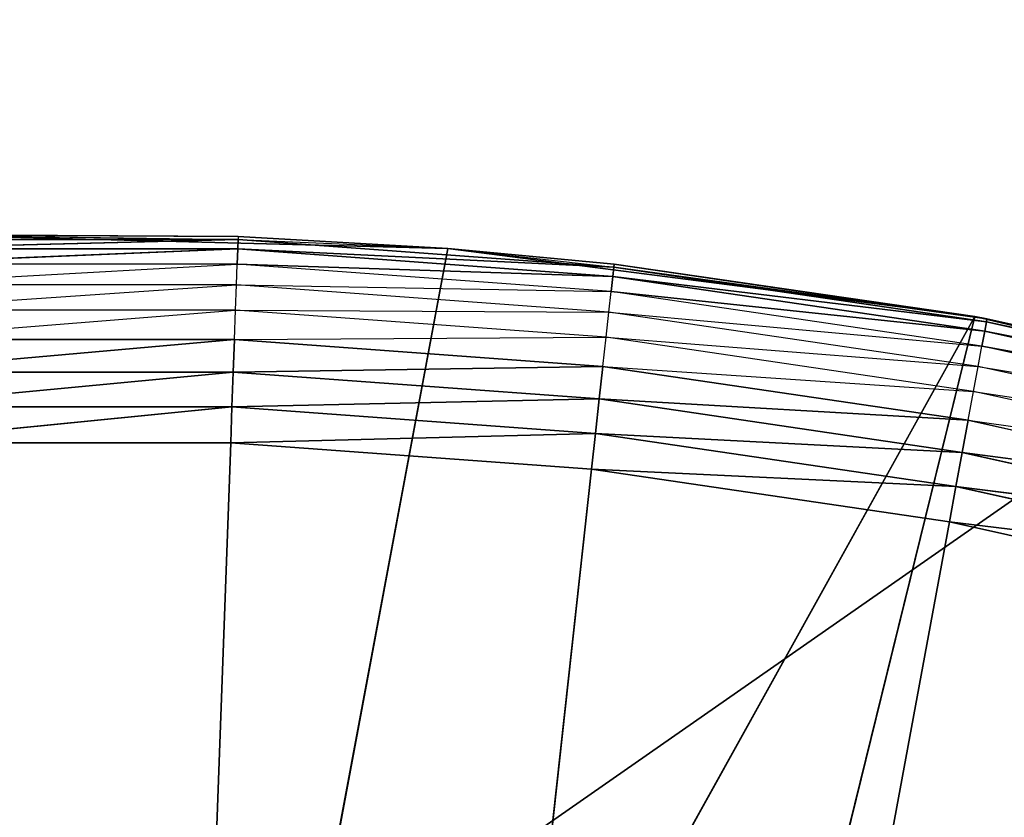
# Model space of a CAD drawing. Header units: centimetres. Extents: x 0.1 to 22.3, y 0.1 to 22.3.
# Tile 582 of 632: x 20.7846 to 20.88, y 21.2092 to 21.2865. Entities that reach past the tile are written whole.
import ezdxf

# ---------------------------------------------------------------- set-up
doc = ezdxf.new("R2010")
doc.units = ezdxf.units.CM
doc.header["$LTSCALE"] = 2.54
doc.layers.get('0').update_dxf_attribs({"true_color": 0xff5454})

# ---------------------------------------------------------------- blocks, each defined once
blk = doc.blocks.new('Kosz na _mieci DELLA.STL')
at = {"color": 0}
for p, q in [((18.837474, 19.8158, 47.35), (22.137474, 22.1158, 47.35)), ((18.837474, 19.8158, 47.35), (22.137474, 22.1158, 47.35)), ((18.837474, 19.8158, 47.25), (22.137474, 22.1158, 47.25)), ((18.837474, 19.8158, 47.25), (22.137474, 22.1158, 47.25)), ((20.7746, 21.265634, 15.75), (20.805736, 21.265466, 15.57)), ((20.805736, 21.265466, 15.57), (20.7746, 21.265634, 15.57)), ((20.7746, 21.265634, 15.75), (20.805736, 21.265466, 15.57)), ((20.7746, 21.265634, 15.75), (20.826062, 21.26431, 15.75)), ((20.7746, 21.265634, 15.75), (20.826062, 21.26431, 15.75)), ((20.7746, 21.265634, 15.57), (20.805725, 21.265163, 15.566527)), ((20.805725, 21.265163, 15.566527), (20.769225, 21.265163, 15.566527)), ((20.805725, 21.265163, 15.566527), (20.769225, 21.265163, 15.566527)), ((20.769258, 21.264262, 15.563159), (20.805725, 21.265163, 15.566527)), ((20.769258, 21.264262, 15.563159), (20.805725, 21.265163, 15.566527)), ((20.805692, 21.264262, 15.563159), (20.805725, 21.265163, 15.566527)), ((20.805692, 21.264262, 15.563159), (20.805725, 21.265163, 15.566527)), ((20.805736, 21.265466, 15.57), (20.805725, 21.265163, 15.566527)), ((20.842126, 21.262498, 15.566527), (20.805725, 21.265163, 15.566527)), ((20.805725, 21.265163, 15.566527), (20.826062, 21.26431, 15.57)), ((20.842126, 21.262498, 15.566527), (20.805725, 21.265163, 15.566527)), ((20.826062, 21.26431, 15.75), (20.805736, 21.265466, 15.57)), ((20.826062, 21.26431, 15.75), (20.805736, 21.265466, 15.57)), ((20.826062, 21.26431, 15.57), (20.805736, 21.265466, 15.57)), ((20.805692, 21.264262, 15.563159), (20.769258, 21.264262, 15.563159)), ((20.805692, 21.264262, 15.563159), (20.769258, 21.264262, 15.563159)), ((20.769312, 21.26279, 15.560001), (20.805692, 21.264262, 15.563159)), ((20.769312, 21.26279, 15.560001), (20.805692, 21.264262, 15.563159)), ((20.826062, 21.26431, 15.75), (20.798253, 21.115634, 15.75)), ((20.826062, 21.26431, 15.75), (20.798253, 21.115634, 15.75)), ((20.805638, 21.26279, 15.560001), (20.805692, 21.264262, 15.563159)), ((20.805638, 21.26279, 15.560001), (20.805692, 21.264262, 15.563159)), ((20.842029, 21.261603, 15.563159), (20.805692, 21.264262, 15.563159)), ((20.805692, 21.264262, 15.563159), (20.842126, 21.262498, 15.566527)), ((20.805692, 21.264262, 15.563159), (20.842126, 21.262498, 15.566527)), ((20.842029, 21.261603, 15.563159), (20.805692, 21.264262, 15.563159)), ((20.84216, 21.262801, 15.57), (20.826062, 21.26431, 15.75)), ((20.826062, 21.26431, 15.75), (20.877115, 21.2577, 15.75)), ((20.826062, 21.26431, 15.75), (20.826062, 21.26431, 15.57)), ((20.826062, 21.26431, 15.75), (20.826062, 21.26431, 15.57)), ((20.84216, 21.262801, 15.57), (20.826062, 21.26431, 15.75)), ((20.84216, 21.262801, 15.57), (20.826062, 21.26431, 15.57)), ((20.826062, 21.26431, 15.75), (20.877115, 21.2577, 15.75)), ((20.826062, 21.26431, 15.57), (20.842126, 21.262498, 15.566527)), ((20.805638, 21.26279, 15.560001), (20.769312, 21.26279, 15.560001)), ((20.769385, 21.260791, 15.557144), (20.805638, 21.26279, 15.560001)), ((20.805565, 21.260791, 15.557144), (20.805638, 21.26279, 15.560001)), ((20.841867, 21.260138, 15.560001), (20.805638, 21.26279, 15.560001)), ((20.805638, 21.26279, 15.560001), (20.842029, 21.261603, 15.563159)), ((20.805638, 21.26279, 15.560001), (20.842029, 21.261603, 15.563159)), ((20.84216, 21.262801, 15.57), (20.842126, 21.262498, 15.566527)), ((20.878293, 21.257483, 15.57), (20.84216, 21.262801, 15.57)), ((20.84216, 21.262801, 15.57), (20.877115, 21.2577, 15.75)), ((20.84216, 21.262801, 15.57), (20.877115, 21.2577, 15.75)), ((20.878293, 21.257483, 15.57), (20.84216, 21.262801, 15.57)), ((20.842029, 21.261603, 15.563159), (20.842126, 21.262498, 15.566527)), ((20.842029, 21.261603, 15.563159), (20.842126, 21.262498, 15.566527)), ((20.878293, 21.257483, 15.57), (20.842126, 21.262498, 15.566527)), ((20.878293, 21.257483, 15.57), (20.842126, 21.262498, 15.566527)), ((20.878238, 21.257185, 15.566527), (20.842126, 21.262498, 15.566527)), ((20.878238, 21.257185, 15.566527), (20.842126, 21.262498, 15.566527)), ((20.805565, 21.260791, 15.557144), (20.769385, 21.260791, 15.557144)), ((20.769475, 21.258328, 15.55468), (20.805565, 21.260791, 15.557144)), ((20.805475, 21.258328, 15.55468), (20.805565, 21.260791, 15.557144)), ((20.841649, 21.25815, 15.557144), (20.805565, 21.260791, 15.557144)), ((20.805565, 21.260791, 15.557144), (20.841867, 21.260138, 15.560001)), ((20.841867, 21.260138, 15.560001), (20.842029, 21.261603, 15.563159)), ((20.841867, 21.260138, 15.560001), (20.842029, 21.261603, 15.563159)), ((20.878075, 21.256297, 15.563159), (20.842029, 21.261603, 15.563159)), ((20.842029, 21.261603, 15.563159), (20.878238, 21.257185, 15.566527)), ((20.842029, 21.261603, 15.563159), (20.878238, 21.257185, 15.566527)), ((20.878075, 21.256297, 15.563159), (20.842029, 21.261603, 15.563159)), ((20.841649, 21.25815, 15.557144), (20.841867, 21.260138, 15.560001)), ((20.877806, 21.254849, 15.560001), (20.841867, 21.260138, 15.560001)), ((20.841867, 21.260138, 15.560001), (20.878075, 21.256297, 15.563159)), ((20.841867, 21.260138, 15.560001), (20.878075, 21.256297, 15.563159)), ((20.805475, 21.258328, 15.55468), (20.769475, 21.258328, 15.55468)), ((20.769579, 21.255473, 15.552679), (20.805475, 21.258328, 15.55468)), ((20.805371, 21.255473, 15.552679), (20.805475, 21.258328, 15.55468)), ((20.841379, 21.255699, 15.55468), (20.805475, 21.258328, 15.55468)), ((20.805475, 21.258328, 15.55468), (20.841649, 21.25815, 15.557144)), ((20.841379, 21.255699, 15.55468), (20.841649, 21.25815, 15.557144)), ((20.877443, 21.252882, 15.557144), (20.841649, 21.25815, 15.557144)), ((20.841649, 21.25815, 15.557144), (20.877806, 21.254849, 15.560001)), ((20.877115, 21.2577, 15.75), (20.798253, 21.115634, 15.75)), ((20.877115, 21.2577, 15.75), (20.798253, 21.115634, 15.75)), ((20.877115, 21.2577, 15.75), (20.841162, 21.111659, 15.75)), ((20.877115, 21.2577, 15.75), (20.841162, 21.111659, 15.75)), ((20.878293, 21.257483, 15.57), (20.877115, 21.2577, 15.75)), ((20.877115, 21.2577, 15.75), (20.927217, 21.245876, 15.75)), ((20.878293, 21.257483, 15.57), (20.877115, 21.2577, 15.75)), ((20.877115, 21.2577, 15.75), (20.927217, 21.245876, 15.75)), ((20.878075, 21.256297, 15.563159), (20.878238, 21.257185, 15.566527)), ((20.878075, 21.256297, 15.563159), (20.878238, 21.257185, 15.566527)), ((20.878293, 21.257483, 15.57), (20.878238, 21.257185, 15.566527)), ((20.878293, 21.257483, 15.57), (20.878238, 21.257185, 15.566527)), ((20.913942, 21.249542, 15.57), (20.878238, 21.257185, 15.566527)), ((20.913942, 21.249542, 15.57), (20.878238, 21.257185, 15.566527)), ((20.913864, 21.249248, 15.566527), (20.878238, 21.257185, 15.566527)), ((20.913864, 21.249248, 15.566527), (20.878238, 21.257185, 15.566527)), ((20.913942, 21.249542, 15.57), (20.878293, 21.257483, 15.57)), ((20.878293, 21.257483, 15.57), (20.927217, 21.245876, 15.75)), ((20.878293, 21.257483, 15.57), (20.927217, 21.245876, 15.75)), ((20.913942, 21.249542, 15.57), (20.878293, 21.257483, 15.57)), ((20.877806, 21.254849, 15.560001), (20.878075, 21.256297, 15.563159)), ((20.877806, 21.254849, 15.560001), (20.878075, 21.256297, 15.563159)), ((20.913637, 21.248375, 15.563159), (20.878075, 21.256297, 15.563159)), ((20.878075, 21.256297, 15.563159), (20.913864, 21.249248, 15.566527)), ((20.878075, 21.256297, 15.563159), (20.913864, 21.249248, 15.566527)), ((20.913637, 21.248375, 15.563159), (20.878075, 21.256297, 15.563159)), ((20.805371, 21.255473, 15.552679), (20.769579, 21.255473, 15.552679)), ((20.769695, 21.252316, 15.551205), (20.805371, 21.255473, 15.552679)), ((20.769695, 21.252316, 15.551205), (20.805371, 21.255473, 15.552679)), ((20.805255, 21.252316, 15.551205), (20.805371, 21.255473, 15.552679)), ((20.805255, 21.252316, 15.551205), (20.805371, 21.255473, 15.552679)), ((20.805371, 21.255473, 15.552679), (20.841379, 21.255699, 15.55468)), ((20.841066, 21.252861, 15.552679), (20.805371, 21.255473, 15.552679)), ((20.841066, 21.252861, 15.552679), (20.841379, 21.255699, 15.55468)), ((20.876996, 21.250458, 15.55468), (20.841379, 21.255699, 15.55468)), ((20.841379, 21.255699, 15.55468), (20.877443, 21.252882, 15.557144)), ((20.877443, 21.252882, 15.557144), (20.877806, 21.254849, 15.560001)), ((20.913263, 21.24695, 15.560001), (20.877806, 21.254849, 15.560001)), ((20.877806, 21.254849, 15.560001), (20.913637, 21.248375, 15.563159)), ((20.877806, 21.254849, 15.560001), (20.913637, 21.248375, 15.563159)), ((20.805255, 21.252316, 15.551205), (20.769695, 21.252316, 15.551205)), ((20.805255, 21.252316, 15.551205), (20.769695, 21.252316, 15.551205)), ((20.769817, 21.248952, 15.550304), (20.805255, 21.252316, 15.551205)), ((20.769817, 21.248952, 15.550304), (20.805255, 21.252316, 15.551205)), ((20.805132, 21.248952, 15.550304), (20.805255, 21.252316, 15.551205)), ((20.805132, 21.248952, 15.550304), (20.805255, 21.252316, 15.551205)), ((20.805255, 21.252316, 15.551205), (20.841066, 21.252861, 15.552679)), ((20.805255, 21.252316, 15.551205), (20.841066, 21.252861, 15.552679)), ((20.840721, 21.249721, 15.551205), (20.805255, 21.252316, 15.551205)), ((20.840721, 21.249721, 15.551205), (20.805255, 21.252316, 15.551205)), ((20.840721, 21.249721, 15.551205), (20.841066, 21.252861, 15.552679)), ((20.840721, 21.249721, 15.551205), (20.841066, 21.252861, 15.552679)), ((20.841066, 21.252861, 15.552679), (20.876996, 21.250458, 15.55468)), ((20.876477, 21.24765, 15.552679), (20.841066, 21.252861, 15.552679)), ((20.876996, 21.250458, 15.55468), (20.877443, 21.252882, 15.557144)), ((20.912758, 21.245015, 15.557144), (20.877443, 21.252882, 15.557144)), ((20.877443, 21.252882, 15.557144), (20.913263, 21.24695, 15.560001)), ((20.876477, 21.24765, 15.552679), (20.876996, 21.250458, 15.55468)), ((20.912134, 21.24263, 15.55468), (20.876996, 21.250458, 15.55468)), ((20.876996, 21.250458, 15.55468), (20.912758, 21.245015, 15.557144)), ((20.805132, 21.248952, 15.550304), (20.840721, 21.249721, 15.551205)), ((20.805132, 21.248952, 15.550304), (20.840721, 21.249721, 15.551205)), ((20.840353, 21.246373, 15.550304), (20.840721, 21.249721, 15.551205)), ((20.840353, 21.246373, 15.550304), (20.840721, 21.249721, 15.551205)), ((20.875903, 21.244543, 15.551205), (20.840721, 21.249721, 15.551205)), ((20.840721, 21.249721, 15.551205), (20.876477, 21.24765, 15.552679)), ((20.840721, 21.249721, 15.551205), (20.876477, 21.24765, 15.552679)), ((20.875903, 21.244543, 15.551205), (20.840721, 21.249721, 15.551205)), ((20.805132, 21.248952, 15.550304), (20.769817, 21.248952, 15.550304)), ((20.805132, 21.248952, 15.550304), (20.769817, 21.248952, 15.550304)), ((20.769945, 21.24548, 15.55), (20.805132, 21.248952, 15.550304)), ((20.769945, 21.24548, 15.55), (20.805132, 21.248952, 15.550304)), ((20.805005, 21.24548, 15.55), (20.805132, 21.248952, 15.550304)), ((20.805005, 21.24548, 15.55), (20.805132, 21.248952, 15.550304)), ((20.840353, 21.246373, 15.550304), (20.805132, 21.248952, 15.550304)), ((20.840353, 21.246373, 15.550304), (20.805132, 21.248952, 15.550304)), ((20.875903, 21.244543, 15.551205), (20.876477, 21.24765, 15.552679)), ((20.875903, 21.244543, 15.551205), (20.876477, 21.24765, 15.552679)), ((20.876477, 21.24765, 15.552679), (20.912134, 21.24263, 15.55468)), ((20.911412, 21.239868, 15.552679), (20.876477, 21.24765, 15.552679)), ((20.769945, 21.24548, 15.55), (20.805005, 21.24548, 15.55)), ((20.769945, 21.24548, 15.55), (20.805005, 21.24548, 15.55)), ((20.805005, 21.24548, 15.55), (20.787474, 20.7658, 15.55)), ((20.805005, 21.24548, 15.55), (20.787474, 20.7658, 15.55)), ((20.805005, 21.24548, 15.55), (20.840353, 21.246373, 15.550304)), ((20.805005, 21.24548, 15.55), (20.840353, 21.246373, 15.550304)), ((20.805005, 21.24548, 15.55), (20.839973, 21.242921, 15.55)), ((20.805005, 21.24548, 15.55), (20.839973, 21.242921, 15.55)), ((20.839973, 21.242921, 15.55), (20.840353, 21.246373, 15.550304)), ((20.839973, 21.242921, 15.55), (20.840353, 21.246373, 15.550304)), ((20.875291, 21.241231, 15.550304), (20.840353, 21.246373, 15.550304)), ((20.840353, 21.246373, 15.550304), (20.875903, 21.244543, 15.551205)), ((20.840353, 21.246373, 15.550304), (20.875903, 21.244543, 15.551205)), ((20.875291, 21.241231, 15.550304), (20.840353, 21.246373, 15.550304)), ((20.875291, 21.241231, 15.550304), (20.875903, 21.244543, 15.551205)), ((20.875291, 21.241231, 15.550304), (20.875903, 21.244543, 15.551205)), ((20.910612, 21.23681, 15.551205), (20.875903, 21.244543, 15.551205)), ((20.875903, 21.244543, 15.551205), (20.911412, 21.239868, 15.552679)), ((20.875903, 21.244543, 15.551205), (20.911412, 21.239868, 15.552679)), ((20.910612, 21.23681, 15.551205), (20.875903, 21.244543, 15.551205)), ((20.839973, 21.242921, 15.55), (20.787474, 20.7658, 15.55)), ((20.839973, 21.242921, 15.55), (20.787474, 20.7658, 15.55)), ((20.839973, 21.242921, 15.55), (20.87466, 21.237816, 15.55)), ((20.839973, 21.242921, 15.55), (20.87466, 21.237816, 15.55)), ((20.839973, 21.242921, 15.55), (20.875291, 21.241231, 15.550304)), ((20.839973, 21.242921, 15.55), (20.875291, 21.241231, 15.550304)), ((20.87466, 21.237816, 15.55), (20.875291, 21.241231, 15.550304)), ((20.87466, 21.237816, 15.55), (20.875291, 21.241231, 15.550304)), ((20.909761, 21.233553, 15.550304), (20.875291, 21.241231, 15.550304)), ((20.875291, 21.241231, 15.550304), (20.910612, 21.23681, 15.551205)), ((20.875291, 21.241231, 15.550304), (20.910612, 21.23681, 15.551205)), ((20.909761, 21.233553, 15.550304), (20.875291, 21.241231, 15.550304)), ((20.787474, 20.7658, 15.55), (20.87466, 21.237816, 15.55)), ((20.787474, 20.7658, 15.55), (20.87466, 21.237816, 15.55)), ((20.87466, 21.237816, 15.55), (20.908882, 21.230193, 15.55)), ((20.87466, 21.237816, 15.55), (20.908882, 21.230193, 15.55)), ((20.87466, 21.237816, 15.55), (20.909761, 21.233553, 15.550304)), ((20.87466, 21.237816, 15.55), (20.909761, 21.233553, 15.550304))]:
    blk.add_line(p, q, dxfattribs=at)
mesh = blk.add_polyface(dxfattribs=at)
corners = [(22.137474, 22.1158, 47.35), (0.337475, 22.1158, 47.35), (3.637475, 19.8158, 47.35)]
mesh.append_faces([[corners[k] for k in face] for face in [(0, 1, 2)]], dxfattribs={"color": 0})
mesh = blk.add_polyface(dxfattribs=at)
corners = [(22.137474, 22.1158, 47.25), (18.837474, 19.8158, 47.25), (0.337475, 22.1158, 47.25)]
mesh.append_faces([[corners[k] for k in face] for face in [(0, 1, 2)]], dxfattribs={"color": 0})
mesh = blk.add_polyface(dxfattribs=at)
corners = [(22.137474, 22.1158, 47.35), (3.637475, 19.8158, 47.35), (18.837474, 19.8158, 47.35)]
mesh.append_faces([[corners[k] for k in face] for face in [(0, 1, 2)]], dxfattribs={"color": 0})
mesh = blk.add_polyface(dxfattribs=at)
corners = [(22.137474, 22.1158, 47.35), (18.837474, 19.8158, 47.35), (19.011122, 19.800609, 47.35)]
mesh.append_faces([[corners[k] for k in face] for face in [(0, 1, 2)]], dxfattribs={"color": 0})
mesh = blk.add_polyface(dxfattribs=at)
corners = [(22.137474, 22.1158, 47.25), (19.011122, 19.800609, 47.25), (18.837474, 19.8158, 47.25)]
mesh.append_faces([[corners[k] for k in face] for face in [(0, 1, 2)]], dxfattribs={"color": 0})
mesh = blk.add_polyface(dxfattribs=at)
corners = [(22.137474, 22.1158, 47.35), (19.011122, 19.800609, 47.35), (19.179495, 19.755493, 47.35)]
mesh.append_faces([[corners[k] for k in face] for face in [(0, 1, 2)]], dxfattribs={"color": 0})
mesh = blk.add_polyface(dxfattribs=at)
corners = [(22.137474, 22.1158, 47.25), (19.179495, 19.755493, 47.25), (19.011122, 19.800609, 47.25)]
mesh.append_faces([[corners[k] for k in face] for face in [(0, 1, 2)]], dxfattribs={"color": 0})
mesh = blk.add_polyface(dxfattribs=at)
corners = [(22.137474, 22.1158, 47.35), (19.179495, 19.755493, 47.35), (19.337474, 19.681827, 47.35)]
mesh.append_faces([[corners[k] for k in face] for face in [(0, 1, 2)]], dxfattribs={"color": 0})
mesh = blk.add_polyface(dxfattribs=at)
corners = [(22.137474, 22.1158, 47.25), (19.337474, 19.681827, 47.25), (19.179495, 19.755493, 47.25)]
mesh.append_faces([[corners[k] for k in face] for face in [(0, 1, 2)]], dxfattribs={"color": 0})
mesh = blk.add_polyface(dxfattribs=at)
corners = [(22.137474, 22.1158, 47.35), (19.337474, 19.681827, 47.35), (19.480263, 19.581845, 47.35)]
mesh.append_faces([[corners[k] for k in face] for face in [(0, 1, 2)]], dxfattribs={"color": 0})
mesh = blk.add_polyface(dxfattribs=at)
corners = [(22.137474, 22.1158, 47.25), (19.480263, 19.581845, 47.25), (19.337474, 19.681827, 47.25)]
mesh.append_faces([[corners[k] for k in face] for face in [(0, 1, 2)]], dxfattribs={"color": 0})
mesh = blk.add_polyface(dxfattribs=at)
corners = [(22.137474, 22.1158, 47.35), (19.480263, 19.581845, 47.35), (19.603519, 19.458588, 47.35)]
mesh.append_faces([[corners[k] for k in face] for face in [(0, 1, 2)]], dxfattribs={"color": 0})
mesh = blk.add_polyface(dxfattribs=at)
corners = [(22.137474, 22.1158, 47.25), (19.603519, 19.458588, 47.25), (19.480263, 19.581845, 47.25)]
mesh.append_faces([[corners[k] for k in face] for face in [(0, 1, 2)]], dxfattribs={"color": 0})
mesh = blk.add_polyface(dxfattribs=at)
corners = [(22.137474, 22.1158, 47.35), (19.603519, 19.458588, 47.35), (19.7035, 19.3158, 47.35)]
mesh.append_faces([[corners[k] for k in face] for face in [(0, 1, 2)]], dxfattribs={"color": 0})
mesh = blk.add_polyface(dxfattribs=at)
corners = [(22.137474, 22.1158, 47.25), (19.7035, 19.3158, 47.25), (19.603519, 19.458588, 47.25)]
mesh.append_faces([[corners[k] for k in face] for face in [(0, 1, 2)]], dxfattribs={"color": 0})
mesh = blk.add_polyface(dxfattribs=at)
corners = [(22.137474, 22.1158, 47.35), (19.7035, 19.3158, 47.35), (19.777167, 19.15782, 47.35)]
mesh.append_faces([[corners[k] for k in face] for face in [(0, 1, 2)]], dxfattribs={"color": 0})
mesh = blk.add_polyface(dxfattribs=at)
corners = [(22.137474, 22.1158, 47.25), (19.777167, 19.15782, 47.25), (19.7035, 19.3158, 47.25)]
mesh.append_faces([[corners[k] for k in face] for face in [(0, 1, 2)]], dxfattribs={"color": 0})
mesh = blk.add_polyface(dxfattribs=at)
corners = [(22.137474, 22.1158, 47.35), (19.777167, 19.15782, 47.35), (19.822282, 18.989449, 47.35)]
mesh.append_faces([[corners[k] for k in face] for face in [(0, 1, 2)]], dxfattribs={"color": 0})
mesh = blk.add_polyface(dxfattribs=at)
corners = [(22.137474, 22.1158, 47.25), (19.822282, 18.989449, 47.25), (19.777167, 19.15782, 47.25)]
mesh.append_faces([[corners[k] for k in face] for face in [(0, 1, 2)]], dxfattribs={"color": 0})
mesh = blk.add_polyface(dxfattribs=at)
corners = [(22.137474, 22.1158, 47.35), (19.822282, 18.989449, 47.35), (19.837476, 18.8158, 47.35)]
mesh.append_faces([[corners[k] for k in face] for face in [(0, 1, 2)]], dxfattribs={"color": 0})
mesh = blk.add_polyface(dxfattribs=at)
corners = [(22.137474, 22.1158, 47.25), (19.837476, 18.8158, 47.25), (19.822282, 18.989449, 47.25)]
mesh.append_faces([[corners[k] for k in face] for face in [(0, 1, 2)]], dxfattribs={"color": 0})
mesh = blk.add_polyface(dxfattribs=at)
corners = [(22.137474, 22.1158, 47.35), (19.837476, 18.8158, 47.35), (22.137474, 0.315801, 47.35)]
mesh.append_faces([[corners[k] for k in face] for face in [(0, 1, 2)]], dxfattribs={"color": 0})
mesh = blk.add_polyface(dxfattribs=at)
corners = [(22.137474, 0.315801, 47.25), (19.837476, 3.615801, 47.25), (22.137474, 22.1158, 47.25)]
mesh.append_faces([[corners[k] for k in face] for face in [(0, 1, 2)]], dxfattribs={"color": 0})
mesh = blk.add_polyface(dxfattribs=at)
corners = [(22.137474, 22.1158, 47.25), (19.837476, 3.615801, 47.25), (19.837476, 18.8158, 47.25)]
mesh.append_faces([[corners[k] for k in face] for face in [(0, 1, 2)]], dxfattribs={"color": 0})
mesh = blk.add_polyface(dxfattribs=at)
corners = [(21.837474, 0.615801, 15.75), (0.637475, 0.615801, 15.75), (21.837474, 21.8158, 15.75)]
mesh.append_faces([[corners[k] for k in face] for face in [(0, 1, 2)]], dxfattribs={"color": 0})
mesh = blk.add_polyface(dxfattribs=at)
corners = [(21.837474, 21.8158, 15.75), (0.637475, 0.615801, 15.75), (0.637475, 21.8158, 15.75)]
mesh.append_faces([[corners[k] for k in face] for face in [(0, 1, 2)]], dxfattribs={"color": 0})
mesh = blk.add_polyface(dxfattribs=at)
corners = [(21.837474, 0.615801, 15.95), (0.637475, 21.8158, 15.95), (0.637475, 0.615801, 15.95)]
mesh.append_faces([[corners[k] for k in face] for face in [(0, 1, 2)]], dxfattribs={"color": 0})
mesh = blk.add_polyface(dxfattribs=at)
corners = [(21.837474, 21.8158, 15.95), (0.637475, 21.8158, 15.95), (21.837474, 0.615801, 15.95)]
mesh.append_faces([[corners[k] for k in face] for face in [(0, 1, 2)]], dxfattribs={"color": 0})
mesh = blk.add_polyface(dxfattribs=at)
corners = [(20.798253, 21.115634, 15.75), (20.7746, 21.265634, 15.75), (20.75518, 21.114308, 15.75)]
mesh.append_faces([[corners[k] for k in face] for face in [(0, 1, 2)]], dxfattribs={"color": 0})
mesh = blk.add_polyface(dxfattribs=at)
corners = [(20.7746, 21.265634, 15.57), (20.805725, 21.265163, 15.566527), (20.769225, 21.265163, 15.566527)]
mesh.append_faces([[corners[k] for k in face] for face in [(0, 1, 2)]], dxfattribs={"color": 0})
mesh = blk.add_polyface(dxfattribs=at)
corners = [(20.7746, 21.265634, 15.75), (20.805736, 21.265466, 15.57), (20.7746, 21.265634, 15.57)]
mesh.append_faces([[corners[k] for k in face] for face in [(0, 1, 2)]], dxfattribs={"color": 0})
mesh = blk.add_polyface(dxfattribs=at)
corners = [(20.826062, 21.26431, 15.75), (20.805736, 21.265466, 15.57), (20.7746, 21.265634, 15.75)]
mesh.append_faces([[corners[k] for k in face] for face in [(0, 1, 2)]], dxfattribs={"color": 0})
mesh = blk.add_polyface(dxfattribs=at)
corners = [(20.826062, 21.26431, 15.75), (20.7746, 21.265634, 15.75), (20.798253, 21.115634, 15.75)]
mesh.append_faces([[corners[k] for k in face] for face in [(0, 1, 2)]], dxfattribs={"color": 0})
mesh = blk.add_polyface(dxfattribs=at)
corners = [(20.805725, 21.265163, 15.566527), (20.769258, 21.264262, 15.563159), (20.769225, 21.265163, 15.566527)]
mesh.append_faces([[corners[k] for k in face] for face in [(0, 1, 2)]], dxfattribs={"color": 0})
mesh = blk.add_polyface(dxfattribs=at)
corners = [(20.805725, 21.265163, 15.566527), (20.805692, 21.264262, 15.563159), (20.769258, 21.264262, 15.563159)]
mesh.append_faces([[corners[k] for k in face] for face in [(0, 1, 2)]], dxfattribs={"color": 0})
mesh = blk.add_polyface(dxfattribs=at)
corners = [(20.842126, 21.262498, 15.566527), (20.805692, 21.264262, 15.563159), (20.805725, 21.265163, 15.566527)]
mesh.append_faces([[corners[k] for k in face] for face in [(0, 1, 2)]], dxfattribs={"color": 0})
mesh = blk.add_polyface(dxfattribs=at)
corners = [(20.826062, 21.26431, 15.57), (20.842126, 21.262498, 15.566527), (20.805725, 21.265163, 15.566527)]
mesh.append_faces([[corners[k] for k in face] for face in [(0, 1, 2)]], dxfattribs={"color": 0})
mesh = blk.add_polyface(dxfattribs=at)
corners = [(20.826062, 21.26431, 15.75), (20.826062, 21.26431, 15.57), (20.805736, 21.265466, 15.57)]
mesh.append_faces([[corners[k] for k in face] for face in [(0, 1, 2)]], dxfattribs={"color": 0})
mesh = blk.add_polyface(dxfattribs=at)
corners = [(20.805692, 21.264262, 15.563159), (20.769312, 21.26279, 15.560001), (20.769258, 21.264262, 15.563159)]
mesh.append_faces([[corners[k] for k in face] for face in [(0, 1, 2)]], dxfattribs={"color": 0})
mesh = blk.add_polyface(dxfattribs=at)
corners = [(20.805692, 21.264262, 15.563159), (20.805638, 21.26279, 15.560001), (20.769312, 21.26279, 15.560001)]
mesh.append_faces([[corners[k] for k in face] for face in [(0, 1, 2)]], dxfattribs={"color": 0})
mesh = blk.add_polyface(dxfattribs=at)
corners = [(20.877115, 21.2577, 15.75), (20.826062, 21.26431, 15.75), (20.798253, 21.115634, 15.75)]
mesh.append_faces([[corners[k] for k in face] for face in [(0, 1, 2)]], dxfattribs={"color": 0})
mesh = blk.add_polyface(dxfattribs=at)
corners = [(20.842029, 21.261603, 15.563159), (20.805638, 21.26279, 15.560001), (20.805692, 21.264262, 15.563159)]
mesh.append_faces([[corners[k] for k in face] for face in [(0, 1, 2)]], dxfattribs={"color": 0})
mesh = blk.add_polyface(dxfattribs=at)
corners = [(20.842126, 21.262498, 15.566527), (20.842029, 21.261603, 15.563159), (20.805692, 21.264262, 15.563159)]
mesh.append_faces([[corners[k] for k in face] for face in [(0, 1, 2)]], dxfattribs={"color": 0})
mesh = blk.add_polyface(dxfattribs=at)
corners = [(20.877115, 21.2577, 15.75), (20.84216, 21.262801, 15.57), (20.826062, 21.26431, 15.75)]
mesh.append_faces([[corners[k] for k in face] for face in [(0, 1, 2)]], dxfattribs={"color": 0})
mesh = blk.add_polyface(dxfattribs=at)
corners = [(20.826062, 21.26431, 15.75), (20.84216, 21.262801, 15.57), (20.826062, 21.26431, 15.57)]
mesh.append_faces([[corners[k] for k in face] for face in [(0, 1, 2)]], dxfattribs={"color": 0})
mesh = blk.add_polyface(dxfattribs=at)
corners = [(20.842029, 21.261603, 15.563159), (20.841867, 21.260138, 15.560001), (20.805638, 21.26279, 15.560001)]
mesh.append_faces([[corners[k] for k in face] for face in [(0, 1, 2)]], dxfattribs={"color": 0})
mesh = blk.add_polyface(dxfattribs=at)
corners = [(20.878293, 21.257483, 15.57), (20.842126, 21.262498, 15.566527), (20.84216, 21.262801, 15.57)]
mesh.append_faces([[corners[k] for k in face] for face in [(0, 1, 2)]], dxfattribs={"color": 0})
mesh = blk.add_polyface(dxfattribs=at)
corners = [(20.877115, 21.2577, 15.75), (20.878293, 21.257483, 15.57), (20.84216, 21.262801, 15.57)]
mesh.append_faces([[corners[k] for k in face] for face in [(0, 1, 2)]], dxfattribs={"color": 0})
mesh = blk.add_polyface(dxfattribs=at)
corners = [(20.878238, 21.257185, 15.566527), (20.842029, 21.261603, 15.563159), (20.842126, 21.262498, 15.566527)]
mesh.append_faces([[corners[k] for k in face] for face in [(0, 1, 2)]], dxfattribs={"color": 0})
mesh = blk.add_polyface(dxfattribs=at)
corners = [(20.878293, 21.257483, 15.57), (20.878238, 21.257185, 15.566527), (20.842126, 21.262498, 15.566527)]
mesh.append_faces([[corners[k] for k in face] for face in [(0, 1, 2)]], dxfattribs={"color": 0})
mesh = blk.add_polyface(dxfattribs=at)
corners = [(20.878075, 21.256297, 15.563159), (20.841867, 21.260138, 15.560001), (20.842029, 21.261603, 15.563159)]
mesh.append_faces([[corners[k] for k in face] for face in [(0, 1, 2)]], dxfattribs={"color": 0})
mesh = blk.add_polyface(dxfattribs=at)
corners = [(20.878238, 21.257185, 15.566527), (20.878075, 21.256297, 15.563159), (20.842029, 21.261603, 15.563159)]
mesh.append_faces([[corners[k] for k in face] for face in [(0, 1, 2)]], dxfattribs={"color": 0})
mesh = blk.add_polyface(dxfattribs=at)
corners = [(20.878075, 21.256297, 15.563159), (20.877806, 21.254849, 15.560001), (20.841867, 21.260138, 15.560001)]
mesh.append_faces([[corners[k] for k in face] for face in [(0, 1, 2)]], dxfattribs={"color": 0})
mesh = blk.add_polyface(dxfattribs=at)
corners = [(20.877115, 21.2577, 15.75), (20.798253, 21.115634, 15.75), (20.841162, 21.111659, 15.75)]
mesh.append_faces([[corners[k] for k in face] for face in [(0, 1, 2)]], dxfattribs={"color": 0})
mesh = blk.add_polyface(dxfattribs=at)
corners = [(20.927217, 21.245876, 15.75), (20.877115, 21.2577, 15.75), (20.841162, 21.111659, 15.75)]
mesh.append_faces([[corners[k] for k in face] for face in [(0, 1, 2)]], dxfattribs={"color": 0})
mesh = blk.add_polyface(dxfattribs=at)
corners = [(20.927217, 21.245876, 15.75), (20.878293, 21.257483, 15.57), (20.877115, 21.2577, 15.75)]
mesh.append_faces([[corners[k] for k in face] for face in [(0, 1, 2)]], dxfattribs={"color": 0})
mesh = blk.add_polyface(dxfattribs=at)
corners = [(20.913864, 21.249248, 15.566527), (20.878075, 21.256297, 15.563159), (20.878238, 21.257185, 15.566527)]
mesh.append_faces([[corners[k] for k in face] for face in [(0, 1, 2)]], dxfattribs={"color": 0})
mesh = blk.add_polyface(dxfattribs=at)
corners = [(20.913942, 21.249542, 15.57), (20.878238, 21.257185, 15.566527), (20.878293, 21.257483, 15.57)]
mesh.append_faces([[corners[k] for k in face] for face in [(0, 1, 2)]], dxfattribs={"color": 0})
mesh = blk.add_polyface(dxfattribs=at)
corners = [(20.913942, 21.249542, 15.57), (20.913864, 21.249248, 15.566527), (20.878238, 21.257185, 15.566527)]
mesh.append_faces([[corners[k] for k in face] for face in [(0, 1, 2)]], dxfattribs={"color": 0})
mesh = blk.add_polyface(dxfattribs=at)
corners = [(20.927217, 21.245876, 15.75), (20.913942, 21.249542, 15.57), (20.878293, 21.257483, 15.57)]
mesh.append_faces([[corners[k] for k in face] for face in [(0, 1, 2)]], dxfattribs={"color": 0})
mesh = blk.add_polyface(dxfattribs=at)
corners = [(20.913637, 21.248375, 15.563159), (20.877806, 21.254849, 15.560001), (20.878075, 21.256297, 15.563159)]
mesh.append_faces([[corners[k] for k in face] for face in [(0, 1, 2)]], dxfattribs={"color": 0})
mesh = blk.add_polyface(dxfattribs=at)
corners = [(20.913864, 21.249248, 15.566527), (20.913637, 21.248375, 15.563159), (20.878075, 21.256297, 15.563159)]
mesh.append_faces([[corners[k] for k in face] for face in [(0, 1, 2)]], dxfattribs={"color": 0})
mesh = blk.add_polyface(dxfattribs=at)
corners = [(20.805371, 21.255473, 15.552679), (20.769695, 21.252316, 15.551205), (20.769579, 21.255473, 15.552679)]
mesh.append_faces([[corners[k] for k in face] for face in [(0, 1, 2)]], dxfattribs={"color": 0})
mesh = blk.add_polyface(dxfattribs=at)
corners = [(20.805371, 21.255473, 15.552679), (20.805255, 21.252316, 15.551205), (20.769695, 21.252316, 15.551205)]
mesh.append_faces([[corners[k] for k in face] for face in [(0, 1, 2)]], dxfattribs={"color": 0})
mesh = blk.add_polyface(dxfattribs=at)
corners = [(20.841066, 21.252861, 15.552679), (20.805255, 21.252316, 15.551205), (20.805371, 21.255473, 15.552679)]
mesh.append_faces([[corners[k] for k in face] for face in [(0, 1, 2)]], dxfattribs={"color": 0})
mesh = blk.add_polyface(dxfattribs=at)
corners = [(20.913637, 21.248375, 15.563159), (20.913263, 21.24695, 15.560001), (20.877806, 21.254849, 15.560001)]
mesh.append_faces([[corners[k] for k in face] for face in [(0, 1, 2)]], dxfattribs={"color": 0})
mesh = blk.add_polyface(dxfattribs=at)
corners = [(20.805255, 21.252316, 15.551205), (20.769817, 21.248952, 15.550304), (20.769695, 21.252316, 15.551205)]
mesh.append_faces([[corners[k] for k in face] for face in [(0, 1, 2)]], dxfattribs={"color": 0})
mesh = blk.add_polyface(dxfattribs=at)
corners = [(20.805255, 21.252316, 15.551205), (20.805132, 21.248952, 15.550304), (20.769817, 21.248952, 15.550304)]
mesh.append_faces([[corners[k] for k in face] for face in [(0, 1, 2)]], dxfattribs={"color": 0})
mesh = blk.add_polyface(dxfattribs=at)
corners = [(20.840721, 21.249721, 15.551205), (20.805132, 21.248952, 15.550304), (20.805255, 21.252316, 15.551205)]
mesh.append_faces([[corners[k] for k in face] for face in [(0, 1, 2)]], dxfattribs={"color": 0})
mesh = blk.add_polyface(dxfattribs=at)
corners = [(20.841066, 21.252861, 15.552679), (20.840721, 21.249721, 15.551205), (20.805255, 21.252316, 15.551205)]
mesh.append_faces([[corners[k] for k in face] for face in [(0, 1, 2)]], dxfattribs={"color": 0})
mesh = blk.add_polyface(dxfattribs=at)
corners = [(20.876477, 21.24765, 15.552679), (20.840721, 21.249721, 15.551205), (20.841066, 21.252861, 15.552679)]
mesh.append_faces([[corners[k] for k in face] for face in [(0, 1, 2)]], dxfattribs={"color": 0})
mesh = blk.add_polyface(dxfattribs=at)
corners = [(20.840721, 21.249721, 15.551205), (20.840353, 21.246373, 15.550304), (20.805132, 21.248952, 15.550304)]
mesh.append_faces([[corners[k] for k in face] for face in [(0, 1, 2)]], dxfattribs={"color": 0})
mesh = blk.add_polyface(dxfattribs=at)
corners = [(20.875903, 21.244543, 15.551205), (20.840353, 21.246373, 15.550304), (20.840721, 21.249721, 15.551205)]
mesh.append_faces([[corners[k] for k in face] for face in [(0, 1, 2)]], dxfattribs={"color": 0})
mesh = blk.add_polyface(dxfattribs=at)
corners = [(20.876477, 21.24765, 15.552679), (20.875903, 21.244543, 15.551205), (20.840721, 21.249721, 15.551205)]
mesh.append_faces([[corners[k] for k in face] for face in [(0, 1, 2)]], dxfattribs={"color": 0})
mesh = blk.add_polyface(dxfattribs=at)
corners = [(20.805132, 21.248952, 15.550304), (20.769945, 21.24548, 15.55), (20.769817, 21.248952, 15.550304)]
mesh.append_faces([[corners[k] for k in face] for face in [(0, 1, 2)]], dxfattribs={"color": 0})
mesh = blk.add_polyface(dxfattribs=at)
corners = [(20.805132, 21.248952, 15.550304), (20.805005, 21.24548, 15.55), (20.769945, 21.24548, 15.55)]
mesh.append_faces([[corners[k] for k in face] for face in [(0, 1, 2)]], dxfattribs={"color": 0})
mesh = blk.add_polyface(dxfattribs=at)
corners = [(20.840353, 21.246373, 15.550304), (20.805005, 21.24548, 15.55), (20.805132, 21.248952, 15.550304)]
mesh.append_faces([[corners[k] for k in face] for face in [(0, 1, 2)]], dxfattribs={"color": 0})
mesh = blk.add_polyface(dxfattribs=at)
corners = [(20.911412, 21.239868, 15.552679), (20.875903, 21.244543, 15.551205), (20.876477, 21.24765, 15.552679)]
mesh.append_faces([[corners[k] for k in face] for face in [(0, 1, 2)]], dxfattribs={"color": 0})
mesh = blk.add_polyface(dxfattribs=at)
corners = [(20.787474, 20.7658, 15.55), (20.734976, 21.242921, 15.55), (20.769945, 21.24548, 15.55)]
mesh.append_faces([[corners[k] for k in face] for face in [(0, 1, 2)]], dxfattribs={"color": 0})
mesh = blk.add_polyface(dxfattribs=at)
corners = [(20.805005, 21.24548, 15.55), (20.787474, 20.7658, 15.55), (20.769945, 21.24548, 15.55)]
mesh.append_faces([[corners[k] for k in face] for face in [(0, 1, 2)]], dxfattribs={"color": 0})
mesh = blk.add_polyface(dxfattribs=at)
corners = [(20.839973, 21.242921, 15.55), (20.787474, 20.7658, 15.55), (20.805005, 21.24548, 15.55)]
mesh.append_faces([[corners[k] for k in face] for face in [(0, 1, 2)]], dxfattribs={"color": 0})
mesh = blk.add_polyface(dxfattribs=at)
corners = [(20.840353, 21.246373, 15.550304), (20.839973, 21.242921, 15.55), (20.805005, 21.24548, 15.55)]
mesh.append_faces([[corners[k] for k in face] for face in [(0, 1, 2)]], dxfattribs={"color": 0})
mesh = blk.add_polyface(dxfattribs=at)
corners = [(20.875291, 21.241231, 15.550304), (20.839973, 21.242921, 15.55), (20.840353, 21.246373, 15.550304)]
mesh.append_faces([[corners[k] for k in face] for face in [(0, 1, 2)]], dxfattribs={"color": 0})
mesh = blk.add_polyface(dxfattribs=at)
corners = [(20.875903, 21.244543, 15.551205), (20.875291, 21.241231, 15.550304), (20.840353, 21.246373, 15.550304)]
mesh.append_faces([[corners[k] for k in face] for face in [(0, 1, 2)]], dxfattribs={"color": 0})
mesh = blk.add_polyface(dxfattribs=at)
corners = [(20.927217, 21.245876, 15.75), (20.841162, 21.111659, 15.75), (20.883257, 21.10244, 15.75)]
mesh.append_faces([[corners[k] for k in face] for face in [(0, 1, 2)]], dxfattribs={"color": 0})
mesh = blk.add_polyface(dxfattribs=at)
corners = [(20.910612, 21.23681, 15.551205), (20.875291, 21.241231, 15.550304), (20.875903, 21.244543, 15.551205)]
mesh.append_faces([[corners[k] for k in face] for face in [(0, 1, 2)]], dxfattribs={"color": 0})
mesh = blk.add_polyface(dxfattribs=at)
corners = [(20.911412, 21.239868, 15.552679), (20.910612, 21.23681, 15.551205), (20.875903, 21.244543, 15.551205)]
mesh.append_faces([[corners[k] for k in face] for face in [(0, 1, 2)]], dxfattribs={"color": 0})
mesh = blk.add_polyface(dxfattribs=at)
corners = [(20.787474, 20.7658, 15.55), (20.700288, 21.237816, 15.55), (20.734976, 21.242921, 15.55)]
mesh.append_faces([[corners[k] for k in face] for face in [(0, 1, 2)]], dxfattribs={"color": 0})
mesh = blk.add_polyface(dxfattribs=at)
corners = [(20.87466, 21.237816, 15.55), (20.787474, 20.7658, 15.55), (20.839973, 21.242921, 15.55)]
mesh.append_faces([[corners[k] for k in face] for face in [(0, 1, 2)]], dxfattribs={"color": 0})
mesh = blk.add_polyface(dxfattribs=at)
corners = [(20.875291, 21.241231, 15.550304), (20.87466, 21.237816, 15.55), (20.839973, 21.242921, 15.55)]
mesh.append_faces([[corners[k] for k in face] for face in [(0, 1, 2)]], dxfattribs={"color": 0})
mesh = blk.add_polyface(dxfattribs=at)
corners = [(20.909761, 21.233553, 15.550304), (20.87466, 21.237816, 15.55), (20.875291, 21.241231, 15.550304)]
mesh.append_faces([[corners[k] for k in face] for face in [(0, 1, 2)]], dxfattribs={"color": 0})
mesh = blk.add_polyface(dxfattribs=at)
corners = [(20.910612, 21.23681, 15.551205), (20.909761, 21.233553, 15.550304), (20.875291, 21.241231, 15.550304)]
mesh.append_faces([[corners[k] for k in face] for face in [(0, 1, 2)]], dxfattribs={"color": 0})
mesh = blk.add_polyface(dxfattribs=at)
corners = [(20.787474, 20.7658, 15.55), (20.666066, 21.230193, 15.55), (20.700288, 21.237816, 15.55)]
mesh.append_faces([[corners[k] for k in face] for face in [(0, 1, 2)]], dxfattribs={"color": 0})
mesh = blk.add_polyface(dxfattribs=at)
corners = [(20.908882, 21.230193, 15.55), (20.787474, 20.7658, 15.55), (20.87466, 21.237816, 15.55)]
mesh.append_faces([[corners[k] for k in face] for face in [(0, 1, 2)]], dxfattribs={"color": 0})
mesh = blk.add_polyface(dxfattribs=at)
corners = [(20.909761, 21.233553, 15.550304), (20.908882, 21.230193, 15.55), (20.87466, 21.237816, 15.55)]
mesh.append_faces([[corners[k] for k in face] for face in [(0, 1, 2)]], dxfattribs={"color": 0})
mesh = blk.add_polyface(dxfattribs=at)
corners = [(20.787474, 20.7658, 15.55), (20.632492, 21.220091, 15.55), (20.666066, 21.230193, 15.55)]
mesh.append_faces([[corners[k] for k in face] for face in [(0, 1, 2)]], dxfattribs={"color": 0})
mesh = blk.add_polyface(dxfattribs=at)
corners = [(20.942458, 21.220091, 15.55), (20.787474, 20.7658, 15.55), (20.908882, 21.230193, 15.55)]
mesh.append_faces([[corners[k] for k in face] for face in [(0, 1, 2)]], dxfattribs={"color": 0})
mesh = blk.add_polyface(dxfattribs=at)
corners = [(20.787474, 20.7658, 15.55), (20.599744, 21.207567, 15.55), (20.632492, 21.220091, 15.55)]
mesh.append_faces([[corners[k] for k in face] for face in [(0, 1, 2)]], dxfattribs={"color": 0})
mesh = blk.add_polyface(dxfattribs=at)
corners = [(20.975204, 21.207567, 15.55), (20.787474, 20.7658, 15.55), (20.942458, 21.220091, 15.55)]
mesh.append_faces([[corners[k] for k in face] for face in [(0, 1, 2)]], dxfattribs={"color": 0})

msp = doc.modelspace()

# ---------------------------------------------------------------- block references
at = {"color": 0}
msp.add_blockref('Kosz na _mieci DELLA.STL', (0, 0), dxfattribs=at)

doc.saveas('drawing.dxf')
